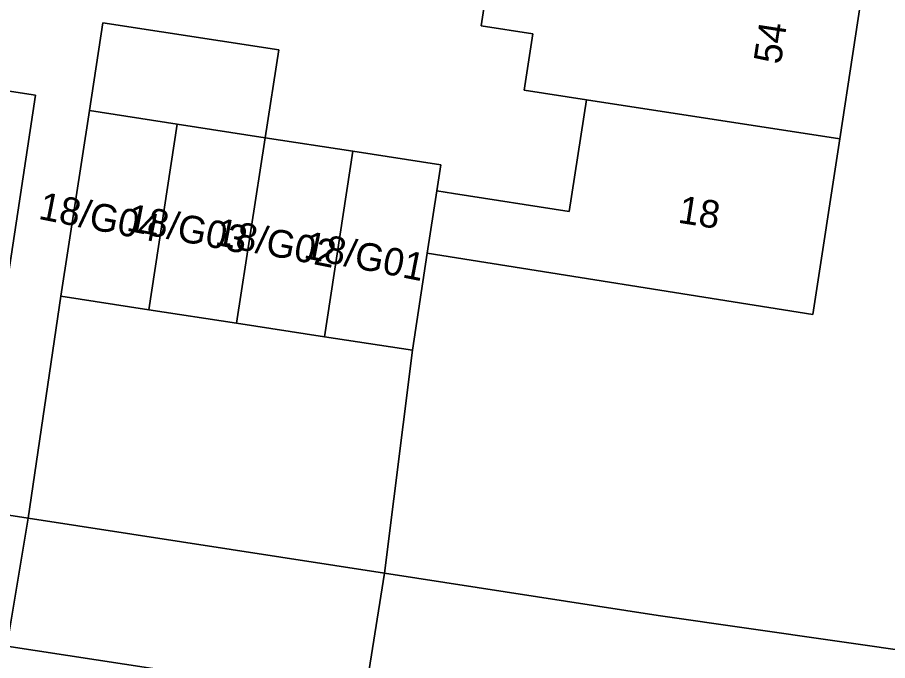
# Model space of a CAD drawing. Extents: x 161483 to 162250, y 379484 to 380833.
# Drawn here: x 162068.29 to 162099.84, y 380525.23 to 380548.53 of the extents above; entities that cross this region are included whole.
import ezdxf

# ---------------------------------------------------------------- set-up
doc = ezdxf.new("R2010")
doc.units = 0
for name, color, linetype in [('IMGEO_Erf', 7, 'Continuous'), ('IMGEO_Pand', 7, 'Continuous'), ('IMGEO_Pand_nummerreeks', 7, 'Continuous'), ('IMGEO_Rijbaan_lokaal_open', 7, 'Continuous'), ('IMGEO_Voetpad_open', 7, 'Continuous')]:
    doc.layers.add(name, color=color, linetype=linetype)

msp = doc.modelspace()

# ---------------------------------------------------------------- linework, layer by layer
at = {"layer": 'IMGEO_Erf'}
for points in [[(162104.903, 380587.33), (162103.971, 380581.267), (162103.018, 380575.074), (162102.86, 380575.098), (162101.908, 380568.906), (162100.956, 380562.714), (162100.003, 380556.522), (162099.051, 380550.33), (162098.099, 380544.138), (162097.119, 380537.766), (162083.147, 380539.987), (162082.606, 380536.471), (162081.595, 380528.392), (162091.517, 380526.858), (162101.213, 380525.474)], [(162047.574, 380533.654), (162068.673, 380530.391), (162069.864, 380538.43), (162070.898, 380545.154), (162071.388, 380548.342), (162077.763, 380547.362), (162077.269, 380544.175), (162080.454, 380543.685), (162083.64, 380543.195), (162083.494, 380542.243), (162084.103, 380542.149), (162088.293, 380541.505), (162088.915, 380545.55), (162086.662, 380545.896), (162086.976, 380547.94), (162085.098, 380548.228), (162085.736, 380552.379)], [(162062.535, 380546.697), (162068.95, 380545.71), (162068.299, 380541.476), (162067.539, 380536.534)]]:
    msp.add_lwpolyline(points, dxfattribs=at)
at = {"layer": 'IMGEO_Pand'}
for points in [[(162086.279, 380552.295), (162085.736, 380552.379), (162085.098, 380548.228), (162086.976, 380547.94), (162086.662, 380545.896), (162088.915, 380545.55), (162098.099, 380544.138), (162099.051, 380550.33)], [(162070.898, 380545.154), (162074.083, 380544.664), (162077.269, 380544.175), (162077.763, 380547.362), (162071.388, 380548.342)], [(162061.1, 380537.524), (162067.539, 380536.534), (162068.299, 380541.476), (162068.95, 380545.71), (162062.535, 380546.697)], [(162098.099, 380544.138), (162088.915, 380545.55), (162088.293, 380541.505), (162084.103, 380542.149), (162083.494, 380542.243), (162083.147, 380539.987), (162097.119, 380537.766)], [(162073.05, 380537.94), (162074.083, 380544.664), (162070.898, 380545.154), (162069.864, 380538.43)], [(162076.235, 380537.451), (162077.269, 380544.175), (162074.083, 380544.664), (162073.05, 380537.94)], [(162079.42, 380536.961), (162080.454, 380543.685), (162077.269, 380544.175), (162076.235, 380537.451)], [(162083.494, 380542.243), (162083.64, 380543.195), (162080.454, 380543.685), (162079.42, 380536.961), (162082.606, 380536.471), (162083.147, 380539.987)]]:
    msp.add_lwpolyline(points, close=True, dxfattribs=at)
at = {"layer": 'IMGEO_Rijbaan_lokaal_open'}
msp.add_lwpolyline([(162080.857, 380523.769), (162067.905, 380525.746), (162067.776, 380525.767), (162064.631, 380526.286), (162042.562, 380529.7), (162021.624, 380532.93), (162018.76, 380533.354), (162017.981, 380528.846), (162021.158, 380528.329), (162057.731, 380522.718), (162075.541, 380519.981), (162080.497, 380519.269), (162083.469, 380518.831)], dxfattribs=at)
at = {"layer": 'IMGEO_Voetpad_open'}
for points in [[(162073.05, 380537.94), (162069.864, 380538.43), (162068.673, 380530.391), (162081.595, 380528.392), (162082.606, 380536.471), (162079.42, 380536.961), (162076.235, 380537.451)], [(162081.595, 380528.392), (162068.673, 380530.391), (162067.905, 380525.746), (162080.857, 380523.769)]]:
    msp.add_lwpolyline(points, close=True, dxfattribs=at)
for points in [[(162067.776, 380525.767), (162067.905, 380525.746), (162068.673, 380530.391), (162047.574, 380533.654), (162020.055, 380538.057)], [(162101.213, 380525.474), (162091.517, 380526.858), (162081.595, 380528.392), (162080.857, 380523.769), (162082.916, 380523.466)]]:
    msp.add_lwpolyline(points, dxfattribs=at)

# ---------------------------------------------------------------- texts
at = {"layer": 'IMGEO_Pand_nummerreeks'}
for s, rotation, p in [('54', 81.2882, (162095.959, 380546.805)), ('18/G04', 348.887, (162069.015, 380541.237)), ('18', 350.9702, (162092.203, 380541.099)), ('18/G03', 348.887, (162072.205, 380540.812)), ('18/G02', 348.887, (162075.419, 380540.297)), ('18/G01', 348.8846, (162078.632, 380539.819))]:
    msp.add_text(s, height=1, rotation=rotation, dxfattribs=at).set_placement(p)

doc.saveas('drawing.dxf')
